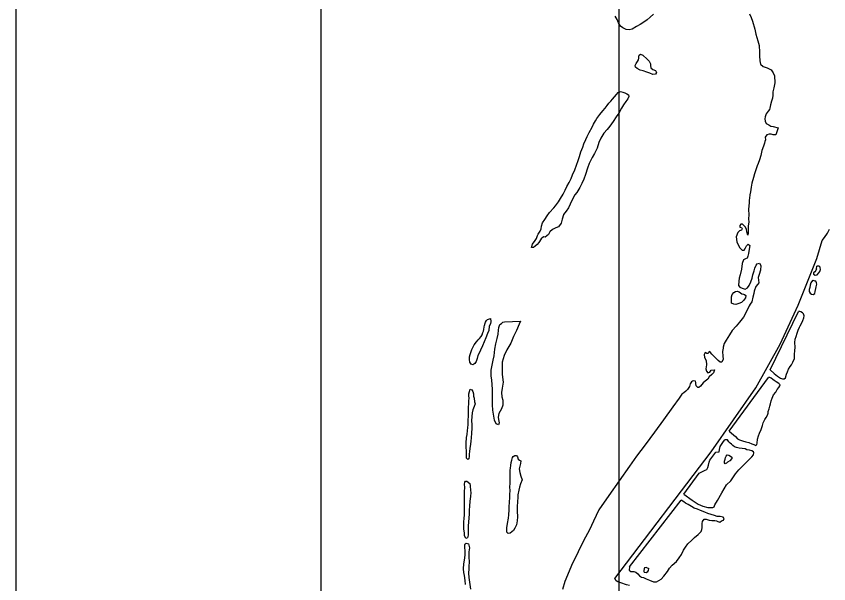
# Model space of a CAD drawing. Extents: x 1127717 to 1741049, y 2026793 to 2244711.
# Drawn here: x 1238438 to 1242041, y 2125202 to 2127719 of the extents above; entities that cross this region are included whole.
import ezdxf

# ---------------------------------------------------------------- set-up
doc = ezdxf.new("R2010")
doc.units = 0
for name, color, linetype in [('1', 7, 'Continuous'), ('30', 7, 'Continuous'), ('9', 7, 'Continuous')]:
    doc.layers.add(name, color=color, linetype=linetype)

msp = doc.modelspace()

# ---------------------------------------------------------------- linework, layer by layer
at = {"layer": '1'}
msp.add_lwpolyline([(1238438.2, 2155644.2), (1269451.6, 2155644.2), (1269451.6, 2123596.1), (1238438.2, 2123596.1)], close=True, dxfattribs=at)
at = {"layer": '30'}
for p, q in [((1239791.2, 2119636.1), (1239791.2, 2151684.2)), ((1241111.2, 2151684.2), (1241111.2, 2119636.1))]:
    msp.add_line(p, q, dxfattribs=at)
at = {"layer": '9'}
for points in [[(1241264.1, 2127728.6), (1241249.4, 2127714.3), (1241236.7, 2127703), (1241222, 2127692.1), (1241205.8, 2127682.2), (1241189, 2127673.3), (1241169.9, 2127661.8), (1241156.4, 2127659), (1241142.9, 2127660.2), (1241127.8, 2127666.8), (1241118.6, 2127675.1), (1241109.8, 2127689.4), (1241102.5, 2127703.8), (1241094.1, 2127719.6)], [(1241690.7, 2127730.3), (1241698.1, 2127713.4), (1241703, 2127697.5), (1241714.3, 2127662.2), (1241718.8, 2127639.8), (1241727, 2127609.9), (1241732.5, 2127588.5), (1241733.7, 2127559), (1241734.1, 2127543), (1241736.1, 2127521.5), (1241739, 2127506.6), (1241750.2, 2127496.3), (1241767.8, 2127489.7), (1241785.5, 2127481.7), (1241795.3, 2127467.4), (1241801.6, 2127454.5), (1241801.9, 2127424), (1241797.9, 2127401.3), (1241793.8, 2127383.7), (1241793.7, 2127369.2), (1241791.5, 2127356.1), (1241787.8, 2127342.5), (1241783.2, 2127325.9), (1241780.6, 2127311.3), (1241778.8, 2127304.8), (1241773.4, 2127297.6), (1241764.2, 2127286.4), (1241759.1, 2127272.2), (1241758.3, 2127263.7), (1241759, 2127253.2), (1241764.3, 2127243.8), (1241775.4, 2127237.6), (1241785, 2127231.8), (1241795.5, 2127230), (1241816.6, 2127223.5), (1241807.4, 2127192.3), (1241794.9, 2127193.5), (1241785.9, 2127195.8), (1241777.4, 2127196.1), (1241767.5, 2127192.3), (1241760.2, 2127182.6), (1241760.5, 2127170.6), (1241757.7, 2127164.1), (1241756.9, 2127155.5), (1241751.7, 2127142.4), (1241745.2, 2127123.7), (1241739.7, 2127101.1), (1241733.7, 2127081.9), (1241728.6, 2127066.2), (1241724.3, 2127055.6), (1241718.8, 2127038.5), (1241712.7, 2127019.8), (1241708.1, 2127003.7), (1241700.7, 2126978.5), (1241696.7, 2126960.8), (1241694.2, 2126939.8), (1241692, 2126926.7), (1241689.8, 2126912.6), (1241688.6, 2126903.6), (1241688.3, 2126893.6)], [(1241235.9, 2127528.2), (1241245.6, 2127519.4), (1241250.9, 2127508.5), (1241251.6, 2127501), (1241252.8, 2127490.1), (1241262, 2127482.3), (1241272.6, 2127478), (1241277.2, 2127470.1), (1241272.9, 2127462.5), (1241262, 2127460.7), (1241248.4, 2127466.4), (1241235.3, 2127471.6), (1241218.7, 2127477.2), (1241205.6, 2127479.9), (1241191.5, 2127487.1), (1241184.9, 2127492.5), (1241182.7, 2127500.9), (1241187.5, 2127510), (1241193.8, 2127517.7), (1241197.1, 2127525.3), (1241199.4, 2127532.4), (1241198.7, 2127540.3), (1241200.6, 2127546.4), (1241207, 2127550.6), (1241217, 2127546.3)], [(1241217, 2127546.3), (1241235.9, 2127528.2)], [(1241100.4, 2127372.3), (1241107.7, 2127380.5), (1241117.6, 2127384.7), (1241128.1, 2127382.5), (1241137.2, 2127379.7), (1241146.3, 2127374.9), (1241153.9, 2127370.6), (1241154.5, 2127363.1), (1241150.3, 2127352.9), (1241141.6, 2127340.2), (1241130.5, 2127325.4), (1241122.4, 2127310.7), (1241110.9, 2127289.4), (1241098.3, 2127272.6), (1241084.8, 2127252.3), (1241070.9, 2127231.4), (1241058.3, 2127216.1), (1241044.7, 2127199.7), (1241031.2, 2127177.9), (1241022.2, 2127158.6), (1241014.8, 2127133.9), (1241001.9, 2127109.6), (1240992.4, 2127091.8), (1240978.5, 2127065.5), (1240971.5, 2127045.8), (1240963.2, 2127017.6), (1240955.2, 2126995.8), (1240946.7, 2126977.6), (1240938.2, 2126958.9), (1240924.7, 2126937), (1240916, 2126926.8), (1240902.6, 2126902.5), (1240895, 2126885.8), (1240887.9, 2126869.6), (1240876.8, 2126854.8), (1240865.2, 2126839), (1240865.2, 2126838.5), (1240858.7, 2126819.3), (1240854.6, 2126801.2), (1240842.5, 2126785.4), (1240831.6, 2126780.1), (1240816.8, 2126772.8), (1240804.6, 2126762.5), (1240798.9, 2126750.8), (1240783.2, 2126739.9), (1240776.7, 2126740.3), (1240766.4, 2126731.5), (1240755.8, 2126715.2), (1240749.1, 2126707.1), (1240739.8, 2126699.3), (1240732.4, 2126693.7), (1240723.9, 2126692.9), (1240728.1, 2126707.6), (1240740.2, 2126724.4), (1240744.9, 2126733), (1240749.6, 2126746.1), (1240752.5, 2126752.2), (1240762.1, 2126766), (1240765.4, 2126776), (1240768.1, 2126787.6), (1240772.7, 2126802.8), (1240782.3, 2126817.5), (1240792.9, 2126833.8), (1240803.1, 2126848.5), (1240822, 2126869), (1240829.3, 2126878.7), (1240842.3, 2126896), (1240852.5, 2126911.3), (1240863, 2126930.6), (1240872.5, 2126948.3), (1240880.6, 2126964), (1240890.7, 2126982.3), (1240898.8, 2126999), (1240905.4, 2127015.7), (1240915.3, 2127038.5), (1240922.8, 2127059.2), (1240930.8, 2127078.9), (1240936.3, 2127097), (1240942.3, 2127117.7), (1240950.3, 2127138.9), (1240956, 2127152.6), (1240964.5, 2127171.8), (1240970.7, 2127185.5), (1240979.7, 2127202.7), (1240992.1, 2127227.5), (1240998.8, 2127240.2), (1241006.9, 2127254.4), (1241013.2, 2127265.6), (1241026.7, 2127282.9), (1241039.8, 2127299.8), (1241050, 2127311), (1241059.2, 2127322.7), (1241066.9, 2127332.9), (1241075.7, 2127342.7), (1241083, 2127351.8)], [(1241083, 2127351.8), (1241100.4, 2127372.3)], [(1241688.3, 2126893.6), (1241685.1, 2126861.9), (1241686.6, 2126838.9), (1241686.1, 2126820.4), (1241686.4, 2126805.9), (1241684.8, 2126788.8), (1241684.2, 2126773.8), (1241683.5, 2126758.8), (1241682.3, 2126748.2), (1241678.5, 2126762.6), (1241676.2, 2126774.6), (1241671.4, 2126785), (1241666.3, 2126789.9), (1241658.7, 2126796.2), (1241651.2, 2126797), (1241646.8, 2126791.4), (1241647.5, 2126783.9), (1241654.1, 2126781.6), (1241658.2, 2126775.7), (1241654.8, 2126770.6), (1241645.4, 2126767.4), (1241637.6, 2126759.7), (1241631.1, 2126740), (1241634.1, 2126718), (1241638.8, 2126708.1), (1241647.7, 2126691.8), (1241656.9, 2126681.5), (1241665.9, 2126681.2), (1241672.2, 2126691.9), (1241676.4, 2126701), (1241683.8, 2126708.2), (1241690.9, 2126701.9), (1241688.3, 2126685.3), (1241685.7, 2126666.7), (1241682.5, 2126655.6), (1241679.7, 2126646.5), (1241671.8, 2126643.8), (1241663.5, 2126638.6), (1241657.4, 2126622.4), (1241654, 2126597.3), (1241648.6, 2126571.7), (1241643.9, 2126558), (1241642.8, 2126543.5), (1241641.2, 2126525.4), (1241647.4, 2126518.1), (1241658, 2126512.3), (1241670.6, 2126509.1), (1241680.9, 2126514.9), (1241688.1, 2126525), (1241696.2, 2126541.8), (1241701.4, 2126556.9), (1241705, 2126572.5), (1241710, 2126590.2), (1241713.8, 2126601.3), (1241719.4, 2126614.9), (1241723.3, 2126620.5), (1241734.7, 2126623.8), (1241740.9, 2126613.9), (1241738.9, 2126593.3), (1241732.4, 2126573.7), (1241728.2, 2126561), (1241730.5, 2126548.6), (1241731.3, 2126536.6), (1241727.4, 2126530), (1241717.7, 2126519.7), (1241710.2, 2126500), (1241709.5, 2126489), (1241704.4, 2126472.4), (1241699.9, 2126452.7), (1241693.1, 2126442), (1241688.3, 2126434.4), (1241676.4, 2126409.1), (1241663.6, 2126384.3), (1241645.6, 2126362.8), (1241630.6, 2126343.9), (1241613.1, 2126325), (1241601, 2126306.7), (1241586.1, 2126282.8), (1241577.5, 2126267.6), (1241573.4, 2126251.5), (1241573, 2126246.9), (1241570.9, 2126231.9), (1241571.4, 2126210.9), (1241572.7, 2126198.4), (1241568, 2126185.2), (1241559.5, 2126185.5), (1241550.4, 2126192.8), (1241540.6, 2126203.1), (1241529.4, 2126213.9), (1241522.3, 2126220.7), (1241517.6, 2126227.6), (1241510.5, 2126231.4), (1241506.7, 2126223.8), (1241500.2, 2126223.7), (1241494.1, 2126227.5), (1241488.4, 2126219.4), (1241490.7, 2126205.9), (1241498.5, 2126192.1), (1241499, 2126172.6), (1241496.9, 2126155.5), (1241498.6, 2126144.5)], [(1241092.5, 2125225.2), (1241519.7, 2125787), (1241718, 2126071.6), (1241825.6, 2126264.4), (1241905.3, 2126437.6), (1241989.2, 2126644.8), (1242012.7, 2126725), (1242022.4, 2126737.7), (1242035.4, 2126757.1), (1242045, 2126774.8)], [(1241987.3, 2126598.2), (1241984, 2126591.1), (1241979.2, 2126585), (1241974.2, 2126581.4), (1241973.4, 2126574.4), (1241981.5, 2126570.6), (1241989.9, 2126572.8), (1241998.2, 2126580.5), (1242002, 2126587.6), (1242005.3, 2126595.6), (1242004.1, 2126604.1), (1242001.6, 2126607.6), (1241997.5, 2126610), (1241988.5, 2126610.8)], [(1241987.3, 2126598.2), (1241988.5, 2126610.8)], [(1241970.5, 2126548.3), (1241964.7, 2126541.1), (1241961.3, 2126536.5), (1241959.1, 2126527), (1241956.9, 2126515.9), (1241955.1, 2126507.3), (1241954.8, 2126498.3), (1241958.4, 2126491.4), (1241964.5, 2126487), (1241972.1, 2126485.2), (1241979.5, 2126488.9), (1241981.7, 2126497.5), (1241984.9, 2126511.1), (1241986.2, 2126519.1), (1241987.9, 2126530.1), (1241987.3, 2126536.1), (1241983.6, 2126544.1), (1241978.1, 2126545.9)], [(1241970.5, 2126548.3), (1241978.1, 2126545.9)], [(1241627.4, 2126498.1), (1241634.9, 2126499.2), (1241643.9, 2126496.5), (1241650, 2126491.6), (1241656.6, 2126487.2), (1241663.1, 2126485.9), (1241668.2, 2126484.5), (1241673.2, 2126480.1), (1241672, 2126469.6), (1241663.3, 2126458.4), (1241654.5, 2126449.1), (1241643.1, 2126444.9), (1241629.8, 2126441), (1241620.3, 2126441.8), (1241610.7, 2126446.6), (1241609.9, 2126456.6), (1241609.7, 2126467.1), (1241610.5, 2126474.1), (1241613.7, 2126484.7), (1241620, 2126493.9)], [(1241620, 2126493.9), (1241627.4, 2126498.1)], [(1240535.2, 2126344), (1240534.1, 2126324.5), (1240528, 2126311.3), (1240521.4, 2126292.1), (1240513.4, 2126274.4), (1240505.3, 2126257.2), (1240497.3, 2126238.5), (1240492, 2126227.8), (1240485.4, 2126214.1), (1240481.7, 2126201.5), (1240477.5, 2126187.9), (1240472.2, 2126179.3), (1240462.4, 2126173.5), (1240455.4, 2126175.4), (1240450.1, 2126184.8), (1240448.9, 2126196.8), (1240448.6, 2126208.3), (1240451.8, 2126218.4), (1240455, 2126232), (1240459.3, 2126241.6), (1240464.5, 2126252.7), (1240469.3, 2126261.8), (1240479.4, 2126275.1), (1240486.7, 2126283.3), (1240493, 2126290.4), (1240499.3, 2126298.1), (1240504.1, 2126306.7), (1240507.9, 2126315.8), (1240510.2, 2126322.9), (1240511.6, 2126329.4), (1240513.3, 2126341.5), (1240514.6, 2126348), (1240517.9, 2126357.6), (1240519.8, 2126361.7), (1240523.6, 2126369.3), (1240527.5, 2126373.4), (1240532.4, 2126376), (1240541.8, 2126378.2), (1240542.7, 2126364.7), (1240541.4, 2126355.2)], [(1241782, 2126150.3), (1241798.8, 2126135.1), (1241814.6, 2126122), (1241827.7, 2126114.3), (1241836.8, 2126111.5), (1241843.8, 2126111.2), (1241849.2, 2126115.8), (1241854.3, 2126130.9), (1241858.5, 2126142.6), (1241863.2, 2126154.2), (1241869.9, 2126165.4), (1241876.2, 2126172.5), (1241882.9, 2126185.2), (1241889, 2126200.9), (1241890.1, 2126220.4), (1241891.2, 2126235.5), (1241892.8, 2126252), (1241891.3, 2126272.5), (1241893, 2126287.1), (1241896.7, 2126299.2), (1241901.3, 2126313.3), (1241906, 2126326.9), (1241912.1, 2126340.6), (1241915, 2126345.7), (1241920.7, 2126356.8), (1241925.9, 2126369.5), (1241930.6, 2126381.6), (1241932.4, 2126390.6), (1241929.2, 2126399.1), (1241924.6, 2126403), (1241917.5, 2126407.8), (1241912.5, 2126409.7), (1241907.5, 2126409.6)], [(1241782, 2126150.3), (1241907.5, 2126409.6)], [(1240541.4, 2126355.2), (1240535.2, 2126344)], [(1240603.6, 2126363.6), (1240674.3, 2126367.3), (1240668.7, 2126352.7), (1240656.4, 2126325.8), (1240643.1, 2126298.5), (1240631.3, 2126269.7), (1240613.5, 2126239.2), (1240601.7, 2126213.9), (1240592.9, 2126184.2), (1240592.5, 2126157.6), (1240592.7, 2126129.6), (1240597, 2126096.6), (1240593.6, 2126069.5), (1240590.6, 2126050.9), (1240591.6, 2126031.4), (1240595.4, 2126016), (1240596, 2125994), (1240589.9, 2125977.8), (1240578.4, 2125956.5), (1240575.8, 2125940.9), (1240576.5, 2125929.9), (1240580.4, 2125915.5), (1240576.6, 2125906.4), (1240566, 2125911.1), (1240558.6, 2125928), (1240556.2, 2125946), (1240551.1, 2125971.4), (1240550, 2125995.9), (1240550, 2126018.4), (1240549.8, 2126043.9), (1240550.8, 2126065.5), (1240548.9, 2126084.5), (1240546.8, 2126107), (1240544.4, 2126123.4), (1240543.8, 2126149.9), (1240548.8, 2126172.1), (1240553.7, 2126193.7), (1240557.3, 2126212.8), (1240560.6, 2126242.5), (1240565.5, 2126266.6), (1240570.9, 2126289.8), (1240574.9, 2126308.4), (1240576.5, 2126326), (1240578.2, 2126338), (1240582.9, 2126352.1), (1240589.8, 2126355.8), (1240595.6, 2126361.5)], [(1240595.6, 2126361.5), (1240603.6, 2126363.6)], [(1241498.6, 2126144.5), (1241505.3, 2126137.7), (1241514.7, 2126140.9), (1241520.5, 2126149.6), (1241534.9, 2126151.4), (1241530.7, 2126137.8), (1241522.4, 2126129.6), (1241511.7, 2126119.3), (1241505, 2126109.1), (1241499.6, 2126105), (1241493.2, 2126100.3), (1241484.9, 2126093.1), (1241478.6, 2126086), (1241472.8, 2126078.3), (1241465.9, 2126072.2), (1241460.4, 2126072), (1241452.8, 2126079.4), (1241452, 2126089.9), (1241451.9, 2126094.4), (1241450.3, 2126100.3), (1241443.7, 2126102.7), (1241437.8, 2126101), (1241432.4, 2126096.9), (1241427.6, 2126088.8), (1241423.9, 2126076.7), (1241415.7, 2126064), (1241407.4, 2126055.8), (1241398.1, 2126048.5), (1241389.3, 2126042.8), (1241378.2, 2126025.5), (1241349.7, 2125986.3), (1241308.6, 2125929.7), (1241268.1, 2125873.7), (1241227.5, 2125817.7), (1241188.3, 2125767.7), (1241157.9, 2125722.9), (1241112, 2125658.7), (1241065.7, 2125593), (1241022.3, 2125529.4), (1240998.5, 2125479.3), (1240980, 2125441.8), (1240953.2, 2125393.1), (1240930.9, 2125344), (1240900.4, 2125282.7), (1240883, 2125240.2), (1240871.2, 2125211.4), (1240861.1, 2125176.6)], [(1241599.8, 2125878.6), (1241773.8, 2126117.5)], [(1241599.8, 2125878.6), (1241618.7, 2125862), (1241627.8, 2125855.2), (1241637.1, 2125844.9), (1241645.2, 2125840.1), (1241659.7, 2125835.9), (1241674.3, 2125831.8), (1241686.4, 2125828.1), (1241700, 2125822.4), (1241709.5, 2125819.1), (1241718.6, 2125815.8), (1241722.5, 2125819.4), (1241723.3, 2125825.9), (1241725.9, 2125844), (1241729.5, 2125858.6), (1241734.8, 2125869.3), (1241741.3, 2125886.9), (1241747.4, 2125904.1), (1241750.7, 2125915.2), (1241757.8, 2125930.4), (1241763.5, 2125940), (1241769.8, 2125950.2), (1241772.1, 2125959.3), (1241773.4, 2125966.3), (1241777.1, 2125977.9), (1241780.8, 2125989), (1241783.6, 2125999.6), (1241786.7, 2126013.2), (1241790.4, 2126025.8), (1241797.1, 2126039.5), (1241806.3, 2126051.7), (1241813, 2126062.9), (1241819.8, 2126072), (1241824.1, 2126079.2), (1241825.4, 2126084.7), (1241819.8, 2126090.1), (1241807.7, 2126098.3), (1241799, 2126103.6), (1241793.4, 2126108.5), (1241786.8, 2126114.3), (1241779.8, 2126116.2), (1241776.3, 2126117.1), (1241773.8, 2126117.5)], [(1240470.8, 2126009), (1240473, 2125999.6), (1240469.3, 2125987.5), (1240463.7, 2125972.8), (1240460, 2125959.7), (1240457.9, 2125943.1), (1240456.9, 2125924.6), (1240458.3, 2125908.1), (1240458.1, 2125892.6), (1240457.7, 2125869.5), (1240456.2, 2125849), (1240454, 2125834.9), (1240452.9, 2125820.8), (1240449.4, 2125801.2), (1240448.2, 2125788.2), (1240447.4, 2125776.7), (1240447.2, 2125767.6), (1240444.9, 2125756.6), (1240440.5, 2125753), (1240434.4, 2125759.3), (1240434.5, 2125776.8), (1240434.6, 2125791.4), (1240433.2, 2125806.9), (1240433.3, 2125824.9), (1240435.7, 2125851), (1240437.4, 2125864), (1240438.9, 2125882.1), (1240440.6, 2125894.2), (1240442.3, 2125908.7), (1240442.5, 2125922.2), (1240443.8, 2125951.8), (1240443.5, 2125962.8), (1240443.2, 2125974.3), (1240443.4, 2125985.8), (1240444.6, 2126000.4), (1240445.3, 2126012.4), (1240446.5, 2126026), (1240445.3, 2126034.5), (1240445.5, 2126044), (1240451, 2126065.1), (1240459.1, 2126062.8), (1240463.7, 2126054.9), (1240465.5, 2126044.4), (1240466.7, 2126034), (1240468.9, 2126025)], [(1240468.9, 2126025), (1240470.8, 2126009)], [(1241398.9, 2125599.9), (1241467, 2125693.2), (1241492.7, 2125705.8), (1241501.1, 2125709.5), (1241505.4, 2125717.6), (1241507.6, 2125727.7), (1241511.8, 2125740.8), (1241514.6, 2125749.9), (1241540.7, 2125785.5), (1241555.1, 2125786.9), (1241557.3, 2125798), (1241559.5, 2125810.5), (1241575, 2125832.9), (1241580.8, 2125840.1)], [(1241398.9, 2125599.9), (1241435.5, 2125572.8), (1241462.4, 2125554.4), (1241483, 2125545.9), (1241505.6, 2125540.4), (1241518.1, 2125540.2), (1241527.6, 2125540.4), (1241533.5, 2125543), (1241536.3, 2125552.1), (1241547.8, 2125571.4), (1241567.4, 2125604.9), (1241588, 2125641), (1241606.6, 2125657.9), (1241628.3, 2125690), (1241642.8, 2125707.4), (1241661.4, 2125726.3), (1241682.8, 2125747.9), (1241700.3, 2125765.3), (1241708.1, 2125774.5), (1241709.4, 2125782.5), (1241707.3, 2125787.5), (1241700.2, 2125791.3), (1241690.2, 2125794.1), (1241678.7, 2125795.8), (1241671.1, 2125800.2), (1241657, 2125801.8), (1241644.5, 2125803.5), (1241632.5, 2125806.2), (1241622.9, 2125810), (1241616.8, 2125815.9), (1241609.7, 2125821.7), (1241604.1, 2125826.1), (1241598.9, 2125831.5), (1241595.3, 2125836.4), (1241591.8, 2125839.8), (1241580.8, 2125840.1)], [(1240656.2, 2125771.6), (1240660.8, 2125765.2), (1240663.6, 2125754.2), (1240669.6, 2125750.9), (1240676.2, 2125746.5), (1240674.5, 2125736), (1240670.8, 2125723.9), (1240668.1, 2125711.3), (1240671, 2125695.8), (1240676.4, 2125678.9), (1240681.2, 2125663), (1240674.7, 2125645.4), (1240670, 2125630.7), (1240666.4, 2125617.1), (1240662.8, 2125597), (1240662.2, 2125583.5), (1240661, 2125567.9), (1240659.2, 2125541.8), (1240659.6, 2125523.8), (1240660.7, 2125498.8), (1240659.1, 2125480.8), (1240656.1, 2125463.7), (1240649.4, 2125449), (1240642.7, 2125438.8), (1240636.4, 2125431.7), (1240629, 2125426), (1240620, 2125425.3), (1240614.4, 2125431.6), (1240614, 2125449.6), (1240617, 2125469.7), (1240620.9, 2125492.9), (1240622.5, 2125508.4), (1240624.5, 2125529.5), (1240624.7, 2125541.5), (1240625.7, 2125565.6), (1240627.2, 2125583.1), (1240627.4, 2125599.2), (1240628, 2125613.7), (1240627.1, 2125631.7), (1240628.2, 2125646.8), (1240628.6, 2125653.3), (1240628.2, 2125669.8), (1240628.4, 2125682.8), (1240629.3, 2125705.4), (1240630.6, 2125714.4), (1240631.3, 2125726.4), (1240633.5, 2125739.5), (1240635.7, 2125749.6), (1240639.4, 2125762.2), (1240642.3, 2125766.3), (1240649.2, 2125771.4), (1240652.2, 2125770.5)], [(1240652.2, 2125770.5), (1240656.2, 2125771.6)], [(1241590.3, 2125774.2), (1241597.9, 2125771.9), (1241605.5, 2125767.6), (1241611.6, 2125763.7), (1241612.2, 2125757.2), (1241603, 2125747), (1241593.1, 2125740.7), (1241588.2, 2125737.6), (1241581.8, 2125733.9), (1241579.2, 2125737.9), (1241579.1, 2125745.4), (1241582.8, 2125754.5), (1241584.2, 2125761.5), (1241586, 2125768.1)], [(1241586, 2125768.1), (1241590.3, 2125774.2)], [(1240452.9, 2125589.5), (1240449.9, 2125568.9), (1240448.5, 2125546.4), (1240446.4, 2125527.8), (1240446.9, 2125508.8), (1240445.2, 2125495.7), (1240444.2, 2125474.2), (1240443, 2125461.1), (1240442.4, 2125444.1), (1240441.8, 2125429.5), (1240442.1, 2125417.5), (1240438.8, 2125406.4), (1240431.4, 2125403.3), (1240426.6, 2125415.7), (1240425.9, 2125427.7), (1240423.5, 2125443.6), (1240422.5, 2125465.1), (1240423.7, 2125476.2), (1240425.3, 2125492.2), (1240426.4, 2125507.8), (1240426.6, 2125522.3), (1240426.7, 2125538.3), (1240426.8, 2125555.9), (1240425.9, 2125569.9), (1240426, 2125588.4), (1240426.7, 2125600.4), (1240426.4, 2125611.9), (1240427, 2125628.5), (1240426.7, 2125643.5), (1240428, 2125652), (1240430.8, 2125657.6), (1240436.8, 2125657.2), (1240449.1, 2125646), (1240450.8, 2125636.5), (1240453.3, 2125616.1), (1240454.5, 2125607.1)], [(1240454.5, 2125607.1), (1240452.9, 2125589.5)], [(1241157.6, 2125277.3), (1241156.9, 2125262.7), (1241164.1, 2125256.4), (1241176.5, 2125256.2), (1241186.6, 2125252.9), (1241195.2, 2125246.6), (1241202, 2125236.8), (1241211.6, 2125232), (1241220.6, 2125229.2), (1241232.2, 2125224.5), (1241246.3, 2125218.3), (1241264, 2125211.2), (1241277.5, 2125210.5), (1241298.1, 2125222.5), (1241309.8, 2125236.3), (1241325.8, 2125255.7), (1241335.9, 2125271), (1241347.5, 2125284.8), (1241366.6, 2125301.3), (1241377.7, 2125317.5), (1241387.8, 2125332.3), (1241396.8, 2125351.5), (1241405.5, 2125364.8), (1241416.1, 2125379.5), (1241434.2, 2125396), (1241446.4, 2125407.8), (1241462.6, 2125420.2), (1241475.7, 2125434), (1241479, 2125443.1), (1241479.8, 2125450.1), (1241480.6, 2125461.2), (1241480.4, 2125468.7), (1241482.1, 2125478.7), (1241488.4, 2125487.9), (1241498.4, 2125488.1), (1241510.9, 2125484.4), (1241522.9, 2125483.2), (1241535.9, 2125483), (1241544, 2125480.7), (1241549, 2125477.8), (1241558.1, 2125475), (1241565.9, 2125480.7), (1241574.8, 2125484.4), (1241577.7, 2125491), (1241573.5, 2125496.9), (1241560.5, 2125500.1), (1241547, 2125500.8), (1241534.4, 2125505), (1241520.3, 2125509.2), (1241504.7, 2125513.8), (1241491.6, 2125519.5), (1241472.5, 2125526.6), (1241458.9, 2125532.3), (1241444.8, 2125537.9), (1241432.6, 2125544.7), (1241417.5, 2125553.8), (1241406.8, 2125559.1), (1241398.2, 2125564.9), (1241387.1, 2125572.6)], [(1241157.6, 2125277.3), (1241387.1, 2125572.6)], [(1240430.3, 2125199.5), (1240428.4, 2125215.9), (1240425.4, 2125238.9), (1240423.1, 2125251.4), (1240422.2, 2125267.9), (1240423.7, 2125290.4), (1240426.3, 2125306.5), (1240428.7, 2125328.6), (1240429.5, 2125338.6), (1240429.2, 2125350.1), (1240428, 2125361.1), (1240427.1, 2125375.6), (1240428.5, 2125378.7), (1240433.9, 2125381.8)], [(1240433.9, 2125381.8), (1240444, 2125379.5)], [(1240444, 2125379.5), (1240448.4, 2125362.1), (1240445.3, 2125343.5), (1240445.9, 2125321.5), (1240446.4, 2125297.5), (1240445.9, 2125280.4), (1240444.7, 2125267.9), (1240444.1, 2125248.4), (1240445.1, 2125229.3), (1240447.6, 2125208.9), (1240452.3, 2125177.9)], [(1241233.5, 2125274.6), (1241225.1, 2125272.4), (1241222.7, 2125267.8), (1241221.4, 2125260.8), (1241221, 2125256.3), (1241223.5, 2125252.8), (1241231.6, 2125251.5), (1241239.4, 2125256.2), (1241242.3, 2125260.8), (1241243.1, 2125269.3)], [(1241233.5, 2125274.6), (1241243.1, 2125269.3)], [(1241157.6, 2125193.7), (1241144.5, 2125197.4), (1241119.9, 2125205.8), (1241106.3, 2125210), (1241099.2, 2125215.3), (1241092.5, 2125225.2)]]:
    msp.add_lwpolyline(points, dxfattribs=at)

doc.saveas('drawing.dxf')
